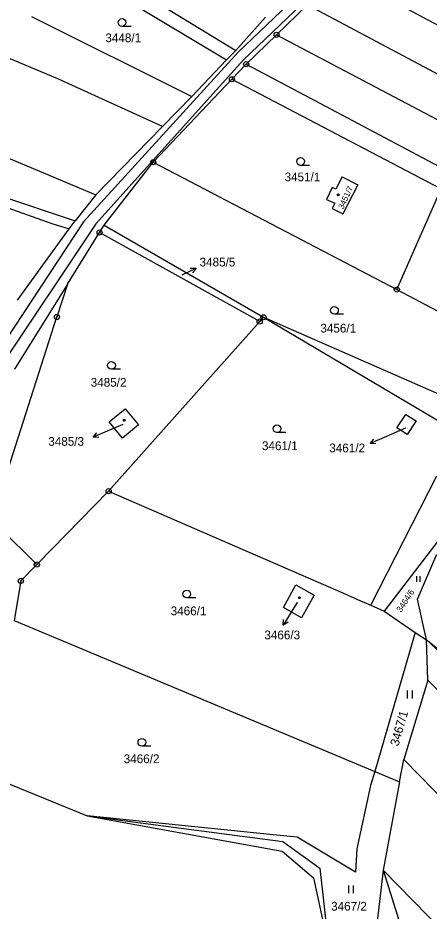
# Model space of a CAD drawing. Extents: x -593183 to -588034, y -1130415 to -1124994.
# Drawn here: x -592568.1 to -592488.1, y -1129087.1 to -1128913.5 of the extents above; entities that cross this region are included whole.
import ezdxf

# ---------------------------------------------------------------- set-up
doc = ezdxf.new("R2010")
doc.units = 0
for name, color, linetype in [('Vrstva 1', 7, 'Continuous'), ('Vrstva 16', 7, 'Continuous'), ('Vrstva 18', 7, 'Continuous'), ('Vrstva 19', 7, 'Continuous'), ('Vrstva 24', 7, 'Continuous'), ('Vrstva 25', 7, 'Continuous'), ('Vrstva 4', 7, 'Continuous')]:
    doc.layers.add(name, color=color, linetype=linetype)

msp = doc.modelspace()

# ---------------------------------------------------------------- linework, layer by layer
at = {"layer": 'Vrstva 1'}
for p, q in [((-592557.17, -1128900.66), (-592525.77, -1128919.8)), ((-592560.11, -1128902.05), (-592527.53, -1128921.66)), ((-592505.41, -1128904.78), (-592427.88, -1128946.14)), ((-592560.34, -1128925.33), (-592604.29, -1128906.93)), ((-592517.81, -1128916.77), (-592511.79, -1128910.95)), ((-592511.79, -1128910.95), (-592431.99, -1128953.36)), ((-592565.5, -1128913.19), (-592534.27, -1128928.78)), ((-592525.77, -1128919.8), (-592519.97, -1128913.33)), ((-592523.72, -1128922.48), (-592517.81, -1128916.77)), ((-592517.81, -1128916.77), (-592434.33, -1128960.79)), ((-592527.53, -1128921.66), (-592525.77, -1128919.8)), ((-592534.27, -1128928.78), (-592527.53, -1128921.66)), ((-592523.72, -1128922.48), (-592526.5, -1128925.41)), ((-592523.72, -1128922.48), (-592511.48, -1128928.97)), ((-592539.97, -1128934.61), (-592560.34, -1128925.33)), ((-592526.5, -1128925.41), (-592541.8, -1128941.54)), ((-592526.5, -1128925.41), (-592485.82, -1128946.69)), ((-592534.27, -1128928.78), (-592539.97, -1128934.61)), ((-592511.48, -1128928.97), (-592456.75, -1128957.99)), ((-592539.97, -1128934.61), (-592552.97, -1128947.89)), ((-592609.38, -1128936.54), (-592561.5, -1128953.47)), ((-592608.89, -1128935.63), (-592556.96, -1128952.9)), ((-592572.18, -1128939.8), (-592552.97, -1128947.89)), ((-592551.32, -1128953.74), (-592541.8, -1128941.54)), ((-592541.8, -1128941.54), (-592494.44, -1128966.27)), ((-592505.09, -1128944.38), (-592506.31, -1128946.8)), ((-592505.09, -1128944.38), (-592502.04, -1128945.96)), ((-592507.03, -1128946.44), (-592508.13, -1128948.75)), ((-592506.31, -1128946.8), (-592507.03, -1128946.44)), ((-592502.04, -1128945.96), (-592504.95, -1128951.58)), ((-592494.44, -1128966.27), (-592485.82, -1128946.69)), ((-592552.97, -1128947.89), (-592556.96, -1128952.9)), ((-592508.13, -1128948.75), (-592506.5, -1128949.52)), ((-592506.5, -1128949.52), (-592506.99, -1128950.53)), ((-592506.99, -1128950.53), (-592504.95, -1128951.58)), ((-592561.5, -1128953.47), (-592558.14, -1128954.51)), ((-592558.14, -1128954.51), (-592556.96, -1128952.9)), ((-592552.23, -1128955.2), (-592551.32, -1128953.74)), ((-592551.32, -1128953.74), (-592520.36, -1128971.66)), ((-592568.19, -1128968.32), (-592558.14, -1128954.51)), ((-592558.48, -1128965.23), (-592552.23, -1128955.2)), ((-592521.1, -1128972.49), (-592552.23, -1128955.2)), ((-592558.48, -1128965.23), (-592568.79, -1128981.77)), ((-592558.48, -1128965.23), (-592560.53, -1128971.61)), ((-592494.44, -1128966.27), (-592456.85, -1128986.23)), ((-592573.29, -1129011.33), (-592560.53, -1128971.61)), ((-592521.1, -1128972.49), (-592550.47, -1129005.46)), ((-592521.1, -1128972.49), (-592520.36, -1128971.66)), ((-592520.36, -1128971.66), (-592475.84, -1128991.16)), ((-592550.37, -1128992), (-592547.24, -1128989.44)), ((-592547.24, -1128989.44), (-592544.68, -1128992.57)), ((-592494.4, -1128993.18), (-592492.7, -1128990.53)), ((-592492.7, -1128990.53), (-592490.69, -1128991.82)), ((-592547.81, -1128995.13), (-592550.37, -1128992)), ((-592490.69, -1128991.82), (-592492.39, -1128994.47)), ((-592544.68, -1128992.57), (-592547.81, -1128995.13)), ((-592492.39, -1128994.47), (-592494.4, -1128993.18)), ((-592561.48, -1129016.69), (-592550.47, -1129005.46)), ((-592550.47, -1129005.46), (-592504.82, -1129025.3)), ((-592482.97, -1129010.56), (-592496.89, -1129028.75)), ((-592571.71, -1129012.56), (-592564.45, -1129019.72)), ((-592564.45, -1129019.72), (-592561.48, -1129016.69)), ((-592490.41, -1129026.47), (-592486.65, -1129017.72)), ((-592564.45, -1129019.72), (-592567.57, -1129022.9)), ((-592567.57, -1129022.9), (-592568.85, -1129030.58)), ((-592516.49, -1129028.07), (-592514.05, -1129023.69)), ((-592514.05, -1129023.69), (-592510.5, -1129025.67)), ((-592510.5, -1129025.67), (-592512.94, -1129030.05)), ((-592504.82, -1129025.3), (-592502.07, -1129026.5)), ((-592502.07, -1129026.5), (-592499.5, -1129027.61)), ((-592488.69, -1129034.36), (-592490.41, -1129026.47)), ((-592512.94, -1129030.05), (-592516.49, -1129028.07)), ((-592499.5, -1129027.61), (-592496.89, -1129028.75)), ((-592496.89, -1129028.75), (-592490.84, -1129032.89)), ((-592568.85, -1129030.58), (-592498.73, -1129059.92)), ((-592490.84, -1129032.89), (-592498.73, -1129059.92)), ((-592490.84, -1129032.89), (-592488.69, -1129034.36)), ((-592488.69, -1129034.36), (-592461.07, -1129056.03)), ((-592488.43, -1129042.16), (-592488.69, -1129034.36)), ((-592488.69, -1129034.36), (-592460.74, -1129060.34)), ((-592488.43, -1129042.16), (-592493.1, -1129057.61)), ((-592488.43, -1129042.16), (-592471.69, -1129058.66)), ((-592493.91, -1129061.94), (-592493.1, -1129057.61)), ((-592493.1, -1129057.61), (-592423.6, -1129128.47)), ((-592498.73, -1129059.92), (-592499.53, -1129062.67)), ((-592498.73, -1129059.92), (-592493.91, -1129061.94)), ((-592574.1, -1129060.59), (-592554.68, -1129068.54)), ((-592499.53, -1129062.67), (-592502.21, -1129074.98)), ((-592493.91, -1129061.94), (-592497.1, -1129079.08)), ((-592554.68, -1129068.54), (-592516.62, -1129073.54)), ((-592518.47, -1129072.23), (-592554.68, -1129068.54)), ((-592513.78, -1129072.71), (-592518.47, -1129072.23)), ((-592516.62, -1129073.54), (-592509.38, -1129078.74)), ((-592502.49, -1129079.52), (-592513.78, -1129072.71)), ((-592502.21, -1129074.98), (-592502.49, -1129079.52)), ((-592509.38, -1129078.74), (-592508.49, -1129086.81)), ((-592497.1, -1129079.08), (-592498.23, -1129089.11)), ((-592497.1, -1129079.08), (-592451.58, -1129125.43)), ((-592508.49, -1129086.81), (-592507.7, -1129093.99))]:
    msp.add_line(p, q, dxfattribs=at)
at = {"layer": 'Vrstva 16'}
for p, q in [((-592547.73, -1128992.49), (-592550.74, -1128993.77)), ((-592492.73, -1128993.24), (-592496.87, -1128995.02)), ((-592513.81, -1129027.09), (-592514.96, -1129028.95))]:
    msp.add_line(p, q, dxfattribs=at)
at = {"layer": 'Vrstva 24'}
for centre, radius in [((-592517.81, -1128916.77), 0.5), ((-592517.81, -1128916.77), 0.0327), ((-592523.72, -1128922.48), 0.5), ((-592523.72, -1128922.48), 0.0327), ((-592526.5, -1128925.41), 0.5), ((-592526.5, -1128925.41), 0.0327), ((-592541.8, -1128941.54), 0.5), ((-592541.8, -1128941.54), 0.0327), ((-592552.23, -1128955.2), 0.5), ((-592552.23, -1128955.2), 0.0327), ((-592494.44, -1128966.27), 0.5), ((-592494.44, -1128966.27), 0.0327), ((-592560.53, -1128971.61), 0.5), ((-592520.36, -1128971.66), 0.5), ((-592560.53, -1128971.61), 0.0327), ((-592521.1, -1128972.49), 0.5), ((-592521.1, -1128972.49), 0.0327), ((-592520.36, -1128971.66), 0.0327), ((-592550.47, -1129005.46), 0.5), ((-592550.47, -1129005.46), 0.0327), ((-592564.45, -1129019.72), 0.5), ((-592564.45, -1129019.72), 0.0327), ((-592567.57, -1129022.9), 0.5), ((-592567.57, -1129022.9), 0.0327)]:
    msp.add_circle(centre, radius, dxfattribs=at)
at = {"layer": 'Vrstva 25'}
for p, q in [((-592546.11, -1128915.13), (-592547.86, -1128915.13)), ((-592511.4, -1128942.14), (-592513.15, -1128942.14)), ((-592536.18, -1128963.41), (-592533.47, -1128962.12)), ((-592504.81, -1128971.08), (-592506.56, -1128971.08)), ((-592548.17, -1128981.77), (-592549.92, -1128981.77)), ((-592550.74, -1128993.77), (-592553.5, -1128994.94)), ((-592515.99, -1128994.08), (-592517.74, -1128994.08)), ((-592496.87, -1128995.02), (-592499.63, -1128996.21)), ((-592490.63, -1129022), (-592490.63, -1129023.05)), ((-592489.92, -1129023.05), (-592489.92, -1129022)), ((-592533.53, -1129026.19), (-592535.28, -1129026.19)), ((-592514.96, -1129028.95), (-592516.54, -1129031.5)), ((-592492.42, -1129044.22), (-592492.42, -1129045.72)), ((-592491.4, -1129045.72), (-592491.4, -1129044.22)), ((-592542.26, -1129055.01), (-592544.01, -1129055.01)), ((-592503.86, -1129082.1), (-592503.86, -1129083.6)), ((-592502.84, -1129083.6), (-592502.84, -1129082.1))]:
    msp.add_line(p, q, dxfattribs=at)
for points in [[(-592534.59, -1128962.1), (-592533.47, -1128962.12), (-592534.16, -1128963)], [(-592552.39, -1128995.01), (-592553.5, -1128994.94), (-592552.78, -1128994.09)], [(-592498.51, -1128996.27), (-592499.63, -1128996.21), (-592498.9, -1128995.35)], [(-592515.59, -1129030.91), (-592516.54, -1129031.5), (-592516.44, -1129030.39)]]:
    msp.add_lwpolyline(points, dxfattribs=at)
for centre, radius in [((-592547.86, -1128914.38), 0.75), ((-592513.15, -1128941.39), 0.75), ((-592505.82, -1128947.88), 0.175), ((-592505.82, -1128947.88), 0.15), ((-592506.56, -1128970.33), 0.75), ((-592549.92, -1128981.02), 0.75), ((-592547.44, -1128991.66), 0.175), ((-592547.44, -1128991.66), 0.15), ((-592517.74, -1128993.33), 0.75), ((-592535.28, -1129025.44), 0.75), ((-592513.37, -1129026.16), 0.175), ((-592513.37, -1129026.16), 0.15), ((-592544.01, -1129054.26), 0.75)]:
    msp.add_circle(centre, radius, dxfattribs=at)
at = {"layer": 'Vrstva 4'}
for p, q in [((-592492.58, -1128888.73), (-592525.26, -1128920.17)), ((-592491.84, -1128890.59), (-592524.27, -1128921.66)), ((-592525.26, -1128920.17), (-592555.37, -1128953.14)), ((-592524.27, -1128921.66), (-592552.99, -1128953.49)), ((-592555.37, -1128953.14), (-592575.74, -1128984.03)), ((-592552.99, -1128953.49), (-592573.87, -1128984.74)), ((-592520.36, -1128971.66), (-592480.01, -1128995.52)), ((-592499.5, -1129027.61), (-592486.66, -1129002.47)), ((-592554.68, -1129068.54), (-592516.7, -1129075.43)), ((-592516.7, -1129075.43), (-592510.62, -1129080.57)), ((-592510.62, -1129080.57), (-592507.7, -1129093.99)), ((-592497.1, -1129079.08), (-592492.01, -1129095.26))]:
    msp.add_line(p, q, dxfattribs=at)

# ---------------------------------------------------------------- texts
at = {"layer": 'Vrstva 16'}
for s, p in [('3485/5', (-592532.79, -1128961.79)), ('3485/3', (-592562.21, -1128996.64)), ('3461/2', (-592507.57, -1128997.91)), ('3466/3', (-592520.19, -1129034.25))]:
    msp.add_text(s, height=1.7, dxfattribs=at).set_placement(p)
at = {"layer": 'Vrstva 18'}
for s, height, p in [('3448/1', 1.7, (-592551.11, -1128918.21)), ('3451/1', 1.7, (-592516.26, -1128945.24)), ('3485/5', 0.1, (-592536.18, -1128963.41)), ('3456/1', 1.7, (-592509.3, -1128974.63)), ('3485/2', 1.7, (-592553.96, -1128985.16)), ('3461/2', 0.1, (-592492.73, -1128993.24)), ('3461/1', 1.7, (-592520.66, -1128997.48)), ('3466/1', 1.7, (-592538.41, -1129029.57)), ('3466/2', 1.7, (-592547.55, -1129058.31)), ('3467/2', 1.7, (-592507.21, -1129086.97))]:
    msp.add_text(s, height=height, dxfattribs=at).set_placement(p)
for s, height, rotation, p in [('3464/6', 1.19, 56.5792, (-592493.61, -1129029.09)), ('3467/1', 1.7, 74.0903, (-592494.12, -1129055.1))]:
    msp.add_text(s, height=height, rotation=rotation, dxfattribs=at).set_placement(p)
at = {"layer": 'Vrstva 19'}
msp.add_text('3451/7', height=1.14, rotation=65.3329, dxfattribs=at).set_placement((-592504.86, -1128950.75))
for s, p in [('3485/3', (-592547.73, -1128992.49)), ('3466/3', (-592513.81, -1129027.09))]:
    msp.add_text(s, height=0.1, dxfattribs=at).set_placement(p)

doc.saveas('drawing.dxf')
